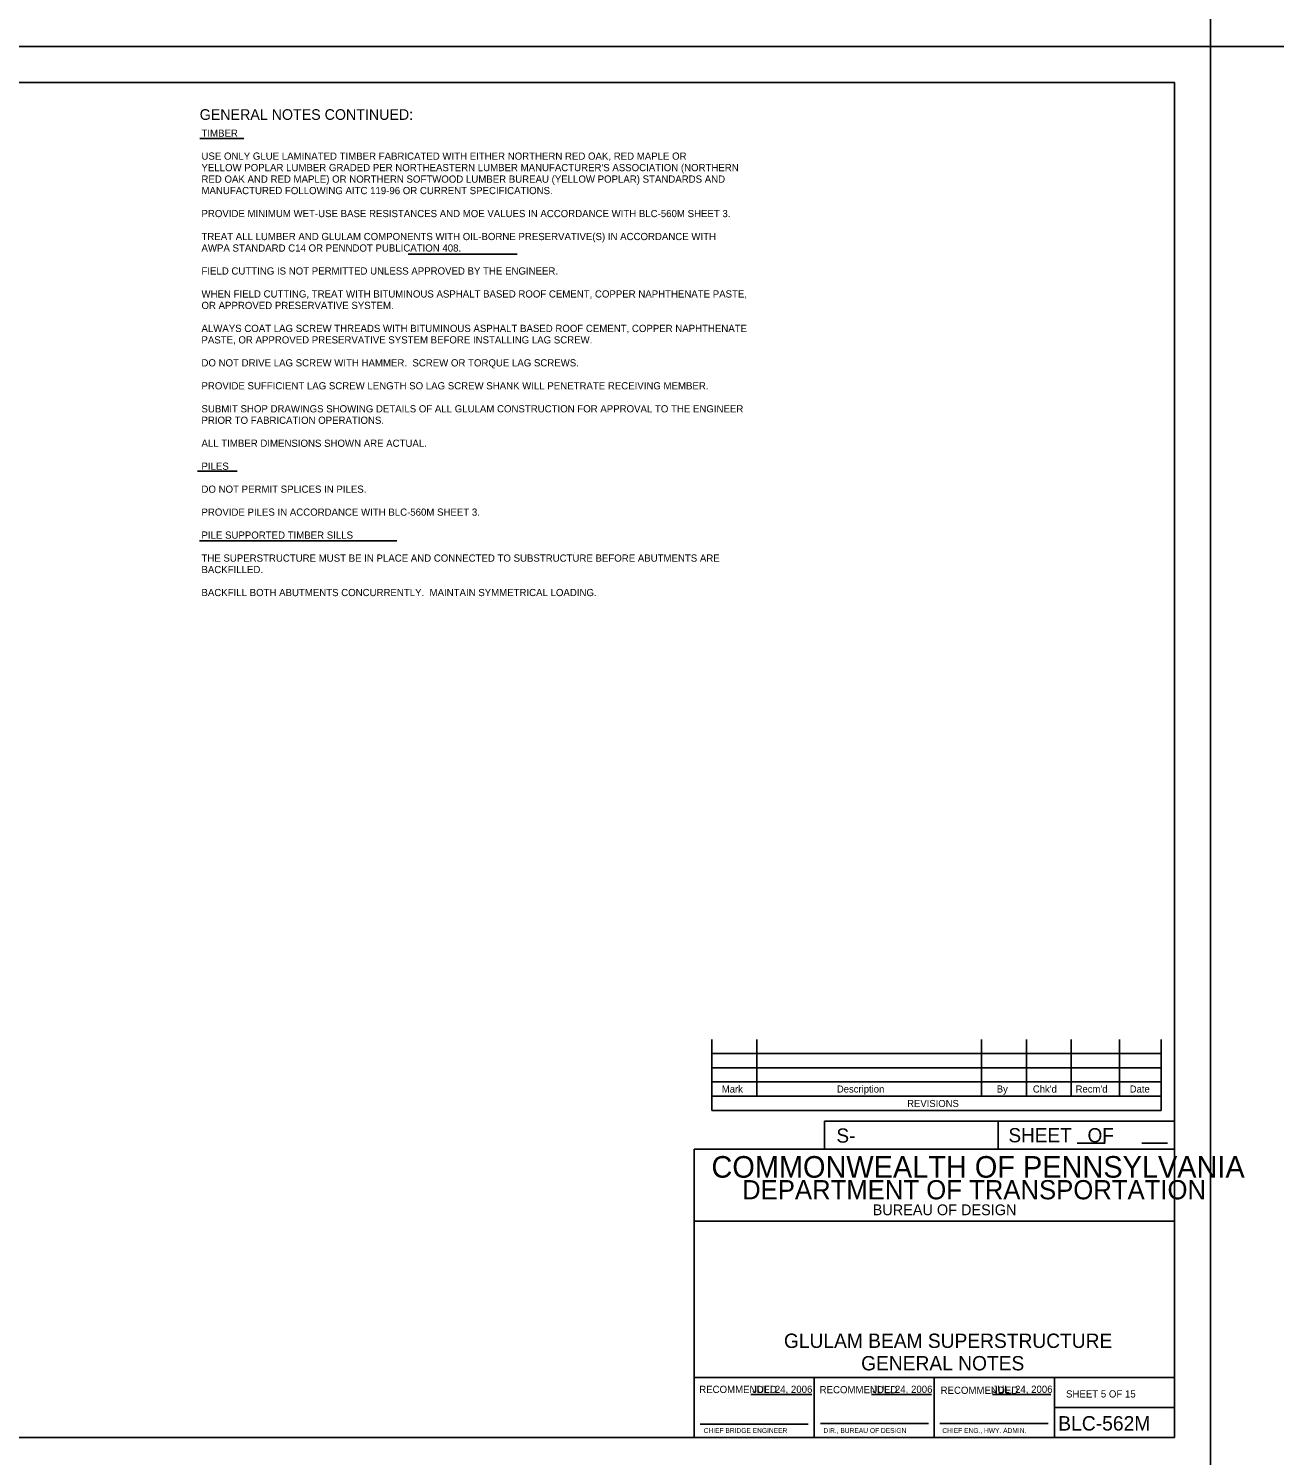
# Model space of a CAD drawing. Extents: x 638263 to 640360, y 293683 to 298655.
# Drawn here: x 638784 to 639303, y 295473 to 296067 of the extents above; entities that cross this region are included whole.
import ezdxf

# ---------------------------------------------------------------- set-up
doc = ezdxf.new("R2010")
doc.units = 0
for name, color, linetype in [('2', 7, 'Continuous'), ('4', 7, 'Continuous'), ('PLT-BNDY', 7, 'Continuous')]:
    doc.layers.add(name, color=color, linetype=linetype)

msp = doc.modelspace()

# ---------------------------------------------------------------- linework, layer by layer
at = {"layer": '2'}
for p, q in [((638475.46, 296044.46), (639261.46, 296044.46)), ((639261.46, 296044.46), (639261.46, 295480.46)), ((638855.68, 296021.19), (638874, 296021.19)), ((638942.39, 295973.01), (638987.78, 295973.01)), ((638854.73, 295882.65), (638871.31, 295882.65)), ((638855.52, 295853.67), (638937.76, 295853.67)), ((639068.92, 295646.15), (639068.92, 295616.62)), ((639087.62, 295646.15), (639087.62, 295622.53)), ((639181.13, 295646.15), (639181.13, 295622.53)), ((639199.83, 295646.15), (639199.83, 295622.53)), ((639218.53, 295646.15), (639218.53, 295622.53)), ((639238.59, 295646.15), (639238.59, 295622.53)), ((639255.94, 295646.15), (639255.94, 295616.62)), ((639255.94, 295640.24), (639068.92, 295640.24)), ((639255.94, 295634.34), (639068.92, 295634.34)), ((639255.94, 295628.43), (639068.92, 295628.43)), ((639255.94, 295622.53), (639068.92, 295622.53)), ((639255.94, 295616.62), (639068.92, 295616.62)), ((639261.46, 295612.11), (639115.78, 295612.11)), ((639115.78, 295612.11), (639115.78, 295600.46)), ((639188.09, 295612.11), (639188.09, 295600.46)), ((639261.46, 295600.46), (639061.46, 295600.46)), ((639061.46, 295600.46), (639061.46, 295480.46)), ((639220.95, 295603), (639232.6, 295603)), ((639247.83, 295603), (639258.56, 295603)), ((639261.46, 295480.46), (639261.46, 295600.46)), ((639261.46, 295570.46), (639061.46, 295570.46)), ((639261.46, 295505.46), (639061.46, 295505.46)), ((639111.46, 295480.46), (639111.46, 295505.46)), ((639161.46, 295505.46), (639161.46, 295480.46)), ((639211.46, 295505.46), (639211.46, 295480.46)), ((639085.11, 295498.35), (639110.49, 295498.35)), ((639135.38, 295498.35), (639160.27, 295498.35)), ((639185.65, 295498.35), (639210.06, 295498.35)), ((639211.46, 295492.96), (639261.46, 295492.96)), ((639063.96, 295485.96), (639108.96, 295485.96)), ((639114.08, 295486.33), (639159.08, 295486.33)), ((639163.83, 295486.33), (639208.83, 295486.33)), ((639261.46, 295480.46), (638475.46, 295480.46)), ((639061.46, 295480.46), (639261.46, 295480.46))]:
    msp.add_line(p, q, dxfattribs=at)
at = {"layer": 'PLT-BNDY'}
for points in [[(638435.46, 296653.46), (639276.46, 296653.46), (639276.46, 296059.46), (638435.46, 296059.46)], [(639276.46, 296653.46), (640117.46, 296653.46), (640117.46, 296059.46), (639276.46, 296059.46)], [(638435.46, 296059.46), (639276.46, 296059.46), (639276.46, 295465.46), (638435.46, 295465.46)], [(639276.46, 296059.46), (640117.46, 296059.46), (640117.46, 295465.46), (639276.46, 295465.46)]]:
    msp.add_lwpolyline(points, close=True, dxfattribs=at)

# ---------------------------------------------------------------- texts
at = {"layer": '2'}
for s, height, p in [('GENERAL NOTES CONTINUED:', 4.4292, (638855.66, 296028.94)), ('TIMBER', 3, (638856.39, 296021.91)), ('USE ONLY GLUE LAMINATED TIMBER FABRICATED WITH EITHER NORTHERN RED OAK, RED MAPLE OR ', 3, (638856.39, 296012.35)), ("YELLOW POPLAR LUMBER GRADED PER NORTHEASTERN LUMBER MANUFACTURER'S ASSOCIATION (NORTHERN", 3, (638856.39, 296007.57)), ('RED OAK AND RED MAPLE) OR NORTHERN SOFTWOOD LUMBER BUREAU (YELLOW POPLAR) STANDARDS AND ', 3, (638856.39, 296002.79)), ('MANUFACTURED FOLLOWING AITC 119-96 OR CURRENT SPECIFICATIONS.', 3, (638856.39, 295998.01)), ('PROVIDE MINIMUM WET-USE BASE RESISTANCES AND MOE VALUES IN ACCORDANCE WITH BLC-560M SHEET 3.', 3, (638856.39, 295988.44)), ('TREAT ALL LUMBER AND GLULAM COMPONENTS WITH OIL-BORNE PRESERVATIVE(S) IN ACCORDANCE WITH', 3, (638856.39, 295978.88)), ('AWPA STANDARD C14 OR PENNDOT PUBLICATION 408.', 3, (638856.39, 295974.1)), ('FIELD CUTTING IS NOT PERMITTED UNLESS APPROVED BY THE ENGINEER.', 3, (638856.39, 295964.54)), ('WHEN FIELD CUTTING, TREAT WITH BITUMINOUS ASPHALT BASED ROOF CEMENT, COPPER NAPHTHENATE PASTE, ', 3, (638856.39, 295954.98)), ('OR APPROVED PRESERVATIVE SYSTEM.', 3, (638856.39, 295950.2)), ('ALWAYS COAT LAG SCREW THREADS WITH BITUMINOUS ASPHALT BASED ROOF CEMENT, COPPER NAPHTHENATE', 3, (638856.39, 295940.64)), ('PASTE, OR APPROVED PRESERVATIVE SYSTEM BEFORE INSTALLING LAG SCREW.', 3, (638856.39, 295935.86)), ('DO NOT DRIVE LAG SCREW WITH HAMMER.  SCREW OR TORQUE LAG SCREWS.', 3, (638856.39, 295926.3)), ('PROVIDE SUFFICIENT LAG SCREW LENGTH SO LAG SCREW SHANK WILL PENETRATE RECEIVING MEMBER.', 3, (638856.39, 295916.74)), ('SUBMIT SHOP DRAWINGS SHOWING DETAILS OF ALL GLULAM CONSTRUCTION FOR APPROVAL TO THE ENGINEER ', 3, (638856.39, 295907.17)), ('PRIOR TO FABRICATION OPERATIONS.', 3, (638856.39, 295902.39)), ('ALL TIMBER DIMENSIONS SHOWN ARE ACTUAL.', 3, (638856.39, 295892.83)), ('PILES', 3, (638856.39, 295883.27)), ('DO NOT PERMIT SPLICES IN PILES.', 3, (638856.39, 295873.71)), ('PROVIDE PILES IN ACCORDANCE WITH BLC-560M SHEET 3.', 3, (638856.39, 295864.15)), ('PILE SUPPORTED TIMBER SILLS', 3, (638856.39, 295854.59)), ('THE SUPERSTRUCTURE MUST BE IN PLACE AND CONNECTED TO SUBSTRUCTURE BEFORE ABUTMENTS ARE ', 3, (638856.39, 295845.02)), ('BACKFILLED.', 3, (638856.39, 295840.24)), ('BACKFILL BOTH ABUTMENTS CONCURRENTLY.  MAINTAIN SYMMETRICAL LOADING.', 3, (638856.39, 295830.68)), ('Mark', 2.952, (639073.02, 295624.03)), ('Description', 2.9523, (639120.92, 295624.03)), ('By', 2.952, (639187.49, 295624.03)), ("Chk'd", 2.952, (639202.52, 295624.03)), ("Recm'd", 2.953, (639220.33, 295624.03)), ('Date', 2.952, (639242.86, 295624.03)), ('REVISIONS', 2.952, (639150.2, 295618.01)), ('S-', 5.905, (639120.73, 295603.17)), ('COMMONWEALTH OF PENNSYLVANIA', 9, (639068.71, 295588.58)), ('DEPARTMENT OF TRANSPORTATION', 8.0002, (639081.46, 295579.58)), ('BUREAU OF DESIGN', 4.5, (639135.83, 295572.96)), ('GENERAL NOTES', 5.9728, (639131.03, 295508.37)), ('RECOMMENDED', 3, (639063.61, 295498.97)), ('JUL. 24, 2006', 3, (639085.74, 295499)), ('RECOMMENDED', 3, (639113.74, 295498.84)), ('JUL. 24, 2006', 3, (639135.74, 295499)), ('RECOMMENDED', 3, (639164.11, 295498.59)), ('JUL. 24, 2006', 3, (639185.74, 295499)), ('SHEET 5 OF 15', 3, (639216.33, 295497.08)), ('BLC-562M', 6, (639213.08, 295483.33)), ('CHIEF BRIDGE ENGINEER', 2.0002, (639065.46, 295482.33)), ('DIR., BUREAU OF DESIGN', 2.0002, (639115.33, 295482.33)), ('CHIEF ENG., HWY. ADMIN.', 2.0002, (639164.83, 295482.33))]:
    msp.add_text(s, height=height, dxfattribs=at).set_placement(p)
msp.add_text('SHEET   OF', height=5.907, rotation=360, dxfattribs=at).set_placement((639192.35, 295603.31))
at = {"layer": '4'}
msp.add_text('GLULAM BEAM SUPERSTRUCTURE', height=5.9728, dxfattribs=at).set_placement((639098.89, 295517.71))

doc.saveas('drawing.dxf')
